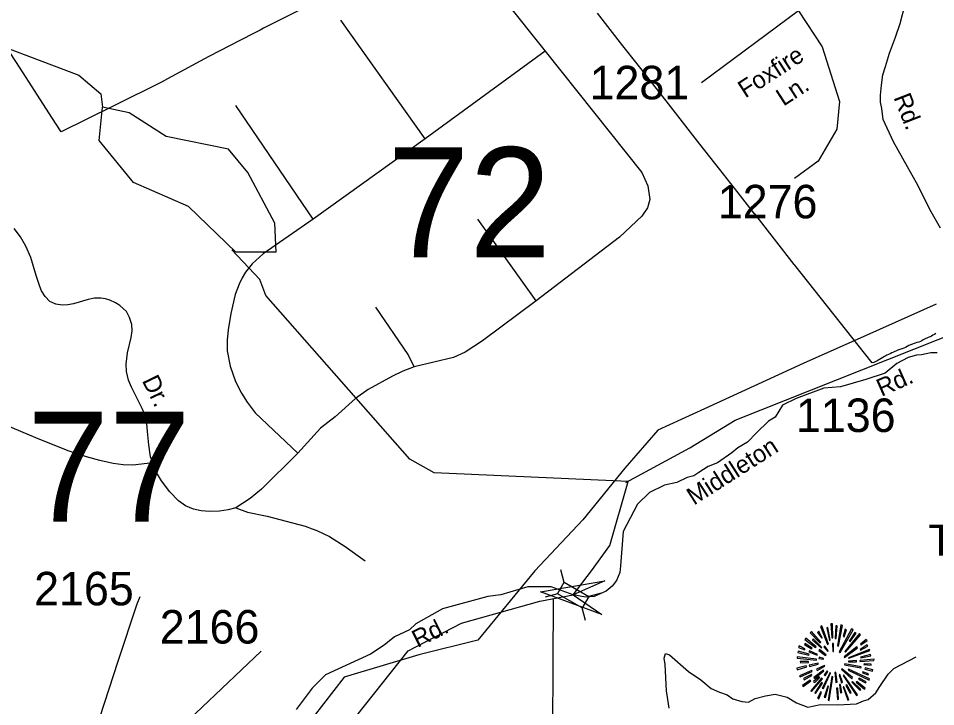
# Model space of a CAD drawing. Extents: x 884530 to 1028605, y 526725 to 653634.
# Drawn here: x 959170 to 962593, y 571686 to 574255 of the extents above; entities that cross this region are included whole.
import ezdxf

# ---------------------------------------------------------------- set-up
doc = ezdxf.new("R2010")
doc.units = 0
for name, color, linetype in [('Exist Boundary Political City Limit New', 7, 'Continuous'), ('Exist Geographical Mountain Summit CELL', 7, 'Continuous'), ('Exist Geographical Mountain Summit Label', 7, 'Continuous'), ('Exist Hydrographic Bay Label', 7, 'Continuous'), ('Exist Hydrographic Creek Single Shore', 7, 'Continuous'), ('Exist Hydrographic Misc Water Feature', 7, 'Continuous'), ('Exist Road Non-System Type 51', 7, 'Continuous'), ('Exist Road Non-System Type 51 Label', 7, 'Continuous'), ('Exist Road Secondary Structure Standard Bridge Attributed CELL', 7, 'Continuous'), ('Exist Road Secondary Structure Standard Bridge CELL', 7, 'Continuous'), ('Exist Road Secondary Structure Standard Bridge Number Label', 7, 'Continuous'), ('Exist Road Secondary Type 41 Attributed', 7, 'Continuous'), ('Exist Road Secondary Type 51 Attributed', 7, 'Continuous'), ('Exist Road Secondary Type 51 Label', 7, 'Continuous'), ('Exist Road Secondary Type 51 Number Label', 7, 'Continuous'), ('Exist Utilities Electrical Transmission Line', 7, 'Continuous'), ('Map Preparation Boundary City Limit Buffer Line', 7, 'Continuous')]:
    doc.layers.add(name, color=color, linetype=linetype)

msp = doc.modelspace()

# ---------------------------------------------------------------- linework, layer by layer
at = {"layer": 'Exist Boundary Political City Limit New'}
for points in [[(960224.2, 574288.8), (960085.6, 574218.2), (960072.8, 574211.7), (960050.3, 574200.2), (960000, 574174.3), (959881.6, 574113.4), (959849.5, 574095.9), (959713.4, 574021.7), (959712.3, 574021.1), (959524.1, 573928), (959330.1, 573832), (959295.4, 573885.6), (959176.8, 574068.8), (958997.5, 574345.8)], [(962547, 573055.1), (962541.5, 573052), (962536.4, 573049.4), (962530.3, 573047.1), (962523.6, 573045.1), (962516.5, 573043.1), (962509.2, 573040.8), (962501.2, 573037.4), (962500, 573036.9), (962493.5, 573033.7), (962486.5, 573030.1), (962480.6, 573026.9), (962474.7, 573024.3), (962467.4, 573021.5), (962459.8, 573018.8), (962452.7, 573016.4), (962447.2, 573014.4), (962441.6, 573012.1), (962435.8, 573009.6), (962429.8, 573006.9), (962423.4, 573003.8), (962417.2, 573000.8), (962411.7, 572997.9), (962407.1, 572995.8), (962402.2, 572993.3), (962396.2, 572990), (962390.1, 572986.2), (962384.3, 572982.6), (962381, 572980.3), (962377.6, 572978.1), (962374, 572976.1), (962370.3, 572974.2), (962367.8, 572973.1), (962365.2, 572972.2), (962362.7, 572971.3), (962356.1, 572969.2), (962067.9, 573333.5), (962065.6, 573336.3), (961918.2, 573525.2), (961917.4, 573526.3), (961856.7, 573603.8), (961788.4, 573690.8), (961713.8, 573786.1), (961614.1, 573913.4), (961596.2, 573936.1), (961479.2, 574085.4), (961426.6, 574152.7), (961331.4, 574274.2)], [(962560.6, 573062.2), (962556.4, 573060.3), (962552.2, 573058.1), (962547, 573055.1)], [(962594.3, 573078.8), (962589, 573075.6), (962583.4, 573072.3), (962577.3, 573069.1), (962572.8, 573067.1), (962571.6, 573066.6), (962565.8, 573064.2), (962560.6, 573062.2)]]:
    msp.add_lwpolyline(points, dxfattribs=at)
at = {"layer": 'Exist Geographical Mountain Summit CELL'}
for points in [[(962125.4, 571962.3), (962161.4, 571924.8), (962164.7, 571927.4), (962129.5, 571967)], [(962153, 571963.7), (962168.6, 571941.9), (962170.5, 571943.4), (962157.1, 571967.7)], [(962163.9, 571985.5), (962190.1, 571918.7), (962193, 571919.7), (962169, 571988.1)], [(962197.7, 571933.6), (962200.3, 571934.3), (962191.2, 571982.2), (962186.9, 571981.1)], [(962202.5, 571995), (962206.5, 571943), (962209.7, 571943.4), (962208.3, 571996)], [(962218.5, 571940.9), (962222.4, 571940.9), (962226.1, 571988.1), (962220.6, 571988.1)], [(962230.5, 571912.5), (962245.4, 571989.5), (962239.9, 571991.3), (962227.2, 571913.2)], [(962233.7, 571890.7), (962236.6, 571888.9), (962285.3, 571973.5), (962279.9, 571977.2)], [(962248.2, 571947.7), (962251.5, 571946.6), (962261, 571973.5), (962256.3, 571975.3)], [(962105.1, 571937.5), (962144.7, 571907), (962146.9, 571909.2), (962108.7, 571941.9)], [(962133.4, 571934.6), (962166.1, 571905.6), (962168.3, 571907.7), (962136.3, 571939.7)], [(962254.8, 571892.1), (962257, 571890), (962312.6, 571954.2), (962308.6, 571959)], [(962292.2, 571963.7), (962271.2, 571930.3), (962274.1, 571929.2), (962296.6, 571960.5)], [(962312.6, 571920.1), (962314.4, 571917.6), (962337.3, 571933.9), (962333.6, 571937.5)], [(962082.2, 571907.7), (962104.7, 571899), (962105.8, 571902), (962083.6, 571912.9)], [(962104, 571918.7), (962129.8, 571902.3), (962132, 571904.9), (962106.9, 571922.6)], [(962157.1, 571896.1), (962182.1, 571877.2), (962184.3, 571880.1), (962159.6, 571899.4)], [(962176.7, 571909.2), (962190.5, 571892.8), (962192.6, 571895), (962179.9, 571912.1)], [(962207.9, 571921.6), (962209.3, 571892.5), (962211.9, 571892.8), (962211.9, 571921.9)], [(962251.5, 571872.1), (962253.3, 571869.6), (962302, 571905.6), (962298.8, 571909.9)], [(962268.6, 571869.2), (962269.7, 571867), (962347.8, 571895.7), (962346, 571900.4)], [(962312.6, 571897.2), (962340.2, 571912.1), (962337.3, 571917.2), (962311.2, 571899.8)], [(962076.7, 571867.4), (962148.7, 571860.5), (962149, 571863.4), (962076.7, 571872.4)], [(962079.3, 571888.5), (962120.7, 571879), (962121.8, 571882.3), (962080.4, 571893.2)], [(962120.7, 571890.7), (962151.2, 571878.7), (962152.3, 571880.8), (962122.9, 571894.7)], [(962157.4, 571866.3), (962174.5, 571864.1), (962174.9, 571866.3), (962158.1, 571870.6)], [(962310.8, 571855.4), (962363.1, 571858.7), (962363.4, 571863.4), (962311.2, 571858.7)], [(962314.4, 571869.2), (962351.1, 571875.8), (962349.7, 571881.2), (962313, 571871.4)], [(962075.3, 571829.6), (962076.7, 571824.5), (962112.7, 571835.1), (962110.5, 571838.3)], [(962088.8, 571850), (962118.5, 571851.4), (962118.5, 571855), (962087.7, 571855)], [(962121.1, 571840.9), (962122.1, 571836.2), (962155.3, 571844.5), (962154.5, 571848.2)], [(962148.7, 571826.7), (962150.9, 571822), (962179.6, 571837.2), (962178.5, 571840.5)], [(962241.8, 571825.6), (962280.3, 571790.3), (962282.8, 571794.7), (962243.6, 571827.8)], [(962252.9, 571842.7), (962313.7, 571830.8), (962314.8, 571835.1), (962254.1, 571846.3)], [(962267.6, 571856.5), (962267.6, 571853.6), (962297.7, 571853.6), (962298.4, 571858.7)], [(962325.7, 571843.5), (962352.2, 571841.2), (962352.2, 571845.6), (962326.1, 571846.7)], [(962329.7, 571826.3), (962358, 571819.1), (962358.7, 571824.5), (962330.7, 571830.8)], [(962085.1, 571802), (962087.7, 571797.3), (962133.1, 571817.3), (962131.6, 571822)], [(962102.6, 571786), (962131.6, 571802.7), (962129.5, 571806.4), (962100.4, 571791.1)], [(962142.6, 571777), (962161.8, 571795.1), (962158.5, 571797.3), (962138.1, 571780.2)], [(962138.8, 571795.5), (962141.8, 571791.8), (962176.3, 571820.2), (962174.5, 571822.7)], [(962170.5, 571755.5), (962174.9, 571753.7), (962201.4, 571812.1), (962198.9, 571812.9)], [(962177.4, 571804.9), (962180.6, 571802), (962190.8, 571818.3), (962189, 571819.8)], [(962191.9, 571710.1), (962196.6, 571709), (962209.3, 571798.3), (962206.1, 571799.1)], [(962217.4, 571814), (962221.3, 571777), (962225.7, 571777.3), (962220.6, 571814.7)], [(962233.4, 571805.3), (962242.1, 571775.4), (962246.1, 571777.3), (962235.5, 571806.4)], [(962247.9, 571803), (962298.4, 571728.2), (962302, 571731.1), (962250.4, 571804.2)], [(962266.8, 571823.1), (962344.9, 571784.9), (962346.7, 571790.3), (962268.3, 571826)], [(962320.2, 571812.9), (962341.3, 571804.9), (962343.1, 571809.3), (962321.7, 571816.1)], [(962096.3, 571765.3), (962099.2, 571761.3), (962127.6, 571782.4), (962125, 571785.6)], [(962127.3, 571745.7), (962130.1, 571743.1), (962170.9, 571790.7), (962168, 571792.9)], [(962167.2, 571777), (962142.2, 571737.7), (962145.4, 571735.2), (962171.2, 571774.7)], [(962182.1, 571720.3), (962194.1, 571763.1), (962190.5, 571763.5), (962177.7, 571721.3)], [(962243.2, 571738.8), (962237.7, 571768.6), (962234.4, 571768.6), (962238.8, 571737.7)], [(962247.9, 571760.2), (962265.4, 571710.4), (962269.7, 571712.2), (962250.8, 571761)], [(962258.4, 571766), (962274.4, 571736.6), (962278.4, 571738.8), (962262.1, 571767.5)], [(962280.3, 571777.3), (962310.4, 571748.2), (962313.7, 571750.8), (962282.5, 571779.8)], [(962297, 571778), (962327.5, 571752.2), (962330.7, 571755.8), (962298.8, 571780.6)], [(962306, 571788.9), (962331.1, 571775.8), (962333.6, 571779.5), (962308.2, 571792.9)], [(962152.3, 571718.4), (962157.1, 571715.5), (962168, 571740.2), (962164.7, 571742.4)], [(962223.5, 571755.5), (962227.2, 571713), (962231.2, 571714), (962227.9, 571755.5)]]:
    msp.add_lwpolyline(points, close=True, dxfattribs=at)
at = {"layer": 'Exist Hydrographic Bay Label'}
for points in [[(960132.6, 573382.4), (959982.4, 573382.1), (959805, 573553), (959599.7, 573642.5), (959471.5, 573799.3), (959484.2, 573923.8)], [(960026.2, 573679.9), (959954.1, 573766.7), (959722.3, 573814), (959583.5, 573902.1), (959484.2, 573923.8)], [(960132.6, 573382.4), (960128, 573490.8), (960026.2, 573679.9)]]:
    msp.add_lwpolyline(points, dxfattribs=at)
at = {"layer": 'Exist Hydrographic Creek Single Shore'}
for points in [[(961437.8, 572523), (961676.2, 572652.8), (961845.2, 572755.5), (962699.4, 573095), (962853.3, 573197.6), (962905.3, 573195), (963068.7, 573210.2), (963286.6, 573284.3), (963380.3, 573356.3), (963582.9, 573463.1), (963711.5, 573526.3), (964049.2, 573608.3), (964210.6, 573601.1)], [(961445.8, 572526.9), (960721.6, 572559.1), (960631.6, 572610.1), (960094.1, 573221.5), (960071.2, 573281), (959966.6, 573391.5)], [(961241.2, 572103.5), (961308.9, 572193.7), (961377.4, 572287.4), (961445.8, 572526.9)], [(959766.6, 570173.5), (959803.4, 570376.4), (959849.7, 570626.2), (959978.6, 570978.1), (960165.7, 571248.6), (960433.4, 571652.9), (960625.2, 571895.2), (960823.6, 571997.5), (961116.3, 572079.8), (961241.2, 572103.5)], [(961155.6, 570801.6), (961077.1, 571000.9), (961155.6, 571109.7), (961163.2, 571356.5), (961167.8, 572089.6)]]:
    msp.add_lwpolyline(points, dxfattribs=at)
at = {"layer": 'Exist Hydrographic Misc Water Feature'}
msp.add_lwpolyline([(955607.1, 572472.5), (955865.1, 572507.3), (956001.7, 572566.5), (956502.6, 572582.7), (956649.5, 572727.3), (956729.2, 572866.8), (956935.7, 573053), (957557.7, 573431), (957775.5, 573466), (958134.4, 573468.6), (958252.6, 573515.5), (958408.1, 573669.8), (958706.6, 574100.3), (958817.9, 574186.6), (958960.4, 574206.8), (959396.7, 574043.8), (959477.7, 573973.2), (959484.2, 573923.8)], dxfattribs=at)
at = {"layer": 'Exist Road Non-System Type 51'}
for p, q in [((960688.2, 573805.2), (960374.1, 574248.2)), ((961136.8, 574133), (960688.2, 573805.2)), ((960270.1, 573505.9), (959981.7, 573929.9)), ((960688.2, 573805.2), (960270.1, 573505.9)), ((961102.2, 573201.1), (960885.5, 573506.1))]:
    msp.add_line(p, q, dxfattribs=at)
for points in [[(960734.6, 574978), (960979.4, 574678.1), (960949.2, 574480.3), (960946.1, 574425.4), (960953.5, 574384.2), (960965.7, 574353.2), (960988.2, 574317.8), (961136.8, 574133)], [(961136.8, 574133), (961496.9, 573679.5), (961519.8, 573630.1), (961527.2, 573578.6), (961517.9, 573548.7), (961496.7, 573516.8), (961413.6, 573438.7), (961102.2, 573201.1)], [(960270.1, 573505.9), (960083.9, 573376.6), (960042.6, 573339.7), (960017.8, 573308.2), (960005.7, 573287.2), (959994.6, 573263.6), (959979.7, 573224.5), (959963.5, 573154.3), (959953.2, 573093), (959950.2, 573054.5), (959950.2, 573014.7), (959960.6, 572957), (959980.5, 572899.5), (960002.7, 572856.6), (960024, 572822.6), (960054.4, 572783.5), (960213.2, 572632.8)], [(959672, 572596.5), (959664.2, 572618.6), (959657.4, 572663.1), (959654.1, 572700.7), (959648.2, 572756.2), (959641.5, 572779.8), (959632.2, 572798.7), (959592.8, 572878.8), (959581.6, 572905.4), (959574.5, 572937.1), (959572.8, 572965.2), (959577.9, 573007.3), (959592, 573064.2), (959594.9, 573088.6), (959593.4, 573112.2), (959585.5, 573139.3), (959574.2, 573161.7), (959549.1, 573183.9), (959533.6, 573193.4), (959511.5, 573203.8), (959495.3, 573209), (959478.3, 573211.2), (959454.6, 573210.4), (959431.5, 573206.3), (959376.1, 573190.4), (959354.8, 573186.1), (959333.4, 573185.3), (959310.5, 573189), (959288.4, 573199), (959270.7, 573217.3), (959256.6, 573238.5), (959250.1, 573255), (959236.7, 573296.1), (959216.5, 573362.2), (959199, 573404.7), (959179.1, 573439.4), (959155.4, 573471.2)], [(961102.2, 573201.1), (960902.5, 573051.4), (960837.9, 573009.2), (960794.6, 572990), (960647.8, 572954.2)], [(960647.8, 572954.2), (960624.7, 573000.4), (960505, 573177.4)], [(960647.8, 572954.2), (960605.6, 572938.7), (960566.5, 572919.7), (960476.3, 572870), (960428.4, 572836.4), (960352.2, 572768.5), (960298.2, 572725.9), (960213.2, 572632.8)], [(959672, 572596.5), (959597.7, 572588.2), (959561.8, 572589.4), (959524.1, 572594.3), (959474.2, 572605.2), (959425.4, 572618.6), (959356.6, 572641.8), (959235.4, 572689.3), (959123.3, 572737.5)], [(960213.2, 572632.8), (960078.1, 572498.4), (960035.2, 572462.9), (959982, 572428.9)], [(959982, 572428.9), (959953.9, 572420.8), (959920.7, 572415.7), (959885.1, 572415.2), (959852.8, 572417.1), (959823.6, 572423.2), (959793.6, 572435.6), (959767.8, 572454.1), (959736, 572488.8), (959705, 572528.7), (959685.5, 572560), (959676.9, 572579.1), (959672, 572596.5)], [(959982, 572428.9), (960025.6, 572411.9), (960098.7, 572397.2), (960194, 572372.8), (960241.3, 572359.7), (960266.4, 572350.7), (960284.8, 572344), (960331.4, 572321.1), (960390.4, 572284.2), (960465.1, 572230.7)], [(961599.6, 571681.1), (961589.6, 571745.5), (961583.9, 571843.9), (961580.9, 571867.1), (961585.3, 571884.5), (961599.7, 571880.1), (961670.7, 571817.9), (961717, 571786), (961756.1, 571754.2), (961786.4, 571740.8), (961814.8, 571730), (961836.4, 571715.1), (961870.2, 571705.7), (961894.5, 571702.9), (961920.1, 571716.5), (961958, 571727.2), (961994.5, 571732.7), (962039, 571721.9), (962074.1, 571700.2), (962116, 571684.1), (962163.2, 571694.9), (962228, 571693.5), (962298.4, 571697.6), (962324, 571708.4), (962341.5, 571713.8), (962370, 571738.6), (962385.1, 571761.5)], [(962385.1, 571761.5), (962416.6, 571808.2), (962437.2, 571829.3), (962520.7, 571872.3)]]:
    msp.add_lwpolyline(points, dxfattribs=at)
at = {"layer": 'Exist Road Secondary Structure Standard Bridge Attributed CELL'}
msp.add_lwpolyline([(961347.7, 572030.3), (961119, 572114.7), (961359.3, 572155.9), (961240.4, 572103.5)], close=True, dxfattribs=at)
at = {"layer": 'Exist Road Secondary Structure Standard Bridge CELL'}
for p, q in [((961206.8, 572149.8), (961194.3, 572196.5)), ((961182.6, 572108), (961136, 572095.5)), ((961345.5, 572110.2), (961298.8, 572097.7)), ((961286.6, 572008.3), (961274.1, 572054.9))]:
    msp.add_line(p, q, dxfattribs=at)
msp.add_lwpolyline([(961274.1, 572054.9), (961182.5, 572107.8), (961207.2, 572150.6), (961298.8, 572097.7)], close=True, dxfattribs=at)
at = {"layer": 'Exist Road Secondary Type 41 Attributed'}
for points in [[(962610.9, 573472.5), (962576.6, 573533.7), (962522.1, 573641.2), (962488.9, 573700.7), (962435.8, 573793.8), (962397.5, 573877.6), (962393.1, 573918.4), (962387.7, 573942.6), (962388.1, 573968.2), (962391.4, 574006.1), (962396.8, 574044), (962405.9, 574075.6), (962421.7, 574125.1), (962443.7, 574184.5), (962461.5, 574236), (962477.9, 574303.5)], [(962599.4, 573007.4), (962575.2, 573007.4), (962540.2, 572999.2), (962522.2, 572998), (962490.8, 572989.2), (962449.1, 572967.2), (962405.3, 572931.1), (962332.4, 572907.5), (962237.7, 572880.3), (962175.9, 572875.1), (962072.8, 572836.4), (962021.9, 572812.2), (961994.3, 572767.4), (961969.7, 572752.1), (961924.3, 572708.2), (961891.3, 572673), (961855.3, 572652.5), (961832.7, 572633.2), (961779.1, 572596), (961744.2, 572582.9), (961709.5, 572560), (961691.2, 572547.6), (961665.8, 572541.3), (961627.2, 572522.5), (961581.2, 572513.2), (961525.5, 572486.3), (961481.4, 572442.1), (961427.3, 572339.8), (961417.3, 572211.5), (961415, 572187.1), (961402.8, 572157.9), (961386.7, 572135.7), (961364.5, 572117.3), (961319.3, 572097.4), (961287.1, 572095.1), (961241.2, 572103.5)]]:
    msp.add_lwpolyline(points, dxfattribs=at)
at = {"layer": 'Exist Road Secondary Type 51 Attributed'}
for points in [[(962081.1, 574282.7), (961719.3, 574014.9)], [(962081.1, 574282.7), (962170.3, 574148.8), (962234.8, 573945.4), (962224.8, 573841.3), (962155.4, 573722.2), (962066.2, 573657.7)], [(961241.2, 572103.5), (961159.2, 572134.2), (961071.2, 572134.2), (960970.8, 572104), (960922.4, 572097.4), (960753.4, 572051.2), (960653.8, 571996.2), (960629.6, 571973.4), (960574.7, 571947.3), (960535.7, 571915.4), (960484.4, 571883), (960316.4, 571805.6), (960266.6, 571755.4), (960206.6, 571675.9)], [(959457.8, 571596.8), (959543.5, 571856.1), (959614.4, 572070.6), (959625, 572097.6)], [(959457.8, 571596.8), (959618.4, 571555.8), (959653.4, 571552.4), (959697.5, 571559), (959783.4, 571615.4), (960076.2, 571894.1)]]:
    msp.add_lwpolyline(points, dxfattribs=at)
at = {"layer": 'Exist Utilities Electrical Transmission Line'}
msp.add_lwpolyline([(962595.2, 573188.6), (962337.1, 573073.3), (962099.3, 572967.5), (961731.2, 572798), (961556.3, 572718.1), (961433.4, 572576.4), (961276.7, 572383.7), (961097.9, 572193.6), (960884.8, 571934.8), (960664.8, 571880.4), (960385.7, 571796), (960232.6, 571597.3)], dxfattribs=at)
at = {"layer": 'Map Preparation Boundary City Limit Buffer Line'}
for points in [[(960224.2, 574288.8), (960085.6, 574218.2), (960072.8, 574211.7), (960050.3, 574200.2), (960000, 574174.3), (959881.6, 574113.4), (959849.5, 574095.9), (959713.4, 574021.7), (959712.3, 574021.1), (959524.1, 573928), (959330.1, 573832), (959295.4, 573885.6), (959176.8, 574068.8), (958997.5, 574345.8)], [(962547, 573055.1), (962541.5, 573052), (962536.4, 573049.4), (962530.3, 573047.1), (962523.6, 573045.1), (962516.5, 573043.1), (962509.2, 573040.8), (962501.2, 573037.4), (962500, 573036.9), (962493.5, 573033.7), (962486.5, 573030.1), (962480.6, 573026.9), (962474.7, 573024.3), (962467.4, 573021.5), (962459.8, 573018.8), (962452.7, 573016.4), (962447.2, 573014.4), (962441.6, 573012.1), (962435.8, 573009.6), (962429.8, 573006.9), (962423.4, 573003.8), (962417.2, 573000.8), (962411.7, 572997.9), (962407.1, 572995.8), (962402.2, 572993.3), (962396.2, 572990), (962390.1, 572986.2), (962384.3, 572982.6), (962381, 572980.3), (962377.6, 572978.1), (962374, 572976.1), (962370.3, 572974.2), (962367.8, 572973.1), (962365.2, 572972.2), (962362.7, 572971.3), (962356.1, 572969.2), (962067.9, 573333.5), (962065.6, 573336.3), (961918.2, 573525.2), (961917.4, 573526.3), (961856.7, 573603.8), (961788.4, 573690.8), (961713.8, 573786.1), (961614.1, 573913.4), (961596.2, 573936.1), (961479.2, 574085.4), (961426.6, 574152.7), (961331.4, 574274.2)], [(962560.6, 573062.2), (962556.4, 573060.3), (962552.2, 573058.1), (962547, 573055.1)], [(962594.3, 573078.8), (962589, 573075.6), (962583.4, 573072.3), (962577.3, 573069.1), (962572.8, 573067.1), (962571.6, 573066.6), (962565.8, 573064.2), (962560.6, 573062.2)]]:
    msp.add_lwpolyline(points, dxfattribs=at)

# ---------------------------------------------------------------- texts
at = {"layer": 'Exist Geographical Mountain Summit Label'}
msp.add_text('Teneriffe', height=114.83, dxfattribs=at).set_placement((962566.7, 572250.5))
at = {"layer": 'Exist Road Non-System Type 51 Label'}
msp.add_text('Dr.', height=65.62, rotation=296.2796, dxfattribs=at).set_placement((959630.6, 572903.4))
at = {"layer": 'Exist Road Secondary Structure Standard Bridge Number Label'}
for s, p in [('72', (960548.4, 573363.9)), ('77', (959203.6, 572377.1))]:
    msp.add_text(s, height=410.1, dxfattribs=at).set_placement(p)
at = {"layer": 'Exist Road Secondary Type 51 Label'}
for s, rotation, p in [('Foxfire', 32.9316, (961883.1, 573955.8)), ('Ln.', 32.9316, (962025.4, 573925.5)), ('Rd.', 291.2911, (962435.6, 573960.3)), ('Rd.', 23.8292, (962391, 572842.6)), ('Middleton', 32.6509, (961691.5, 572436.4)), ('Rd.', 26.5378, (960660.2, 571905.3))]:
    msp.add_text(s, height=65.62, rotation=rotation, dxfattribs=at).set_placement(p)
at = {"layer": 'Exist Road Secondary Type 51 Number Label'}
for s, p in [('1281', (961302, 573953.1)), ('1276', (961780.4, 573508.8)), ('1136', (962072, 572711.5)), ('2165', (959229.3, 572064.6)), ('2166', (959698.1, 571922))]:
    msp.add_text(s, height=125, dxfattribs=at).set_placement(p)

doc.saveas('drawing.dxf')
